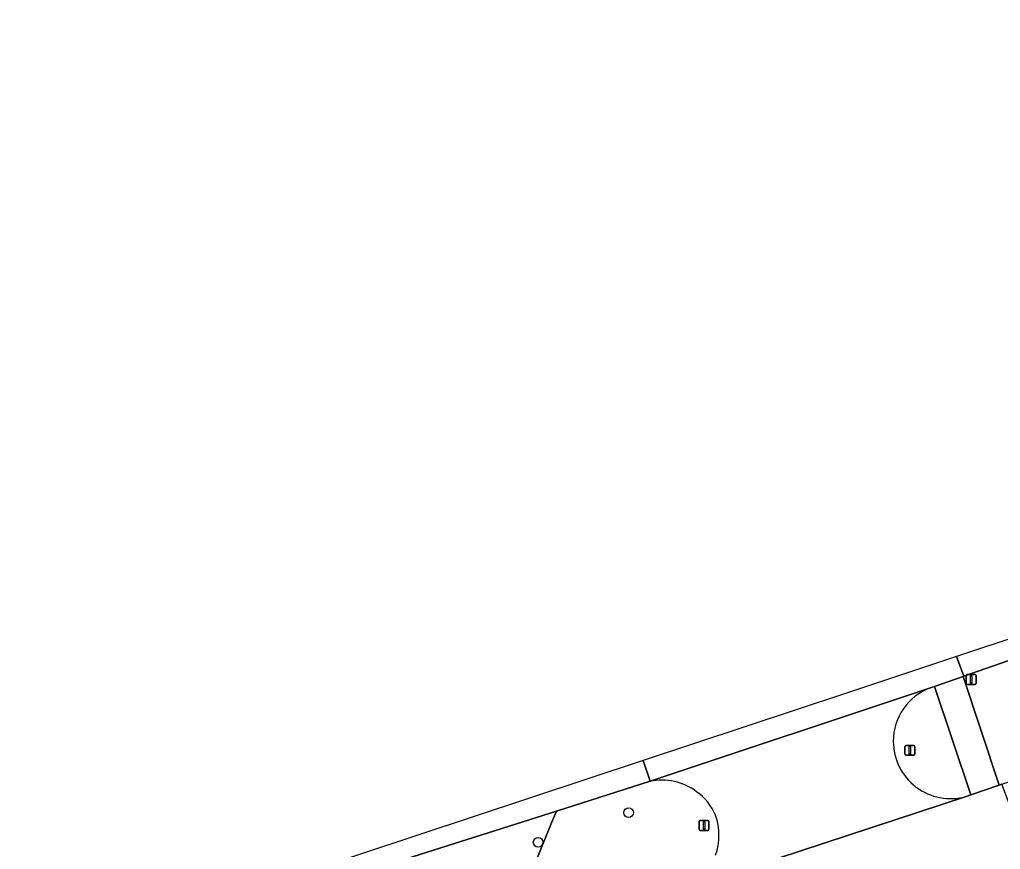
# Model space of a CAD drawing. Extents: x 162082 to 163401, y 388089 to 388636.
# Drawn here: x 162119.1 to 162218.4, y 388502.7 to 388586.7 of the extents above; entities that cross this region are included whole.
import ezdxf

# ---------------------------------------------------------------- set-up
doc = ezdxf.new("R2010")
doc.units = 0
for name, color, linetype in [('IMGEO_Berm_groen', 7, 'Continuous'), ('IMGEO_Boom', 7, 'Continuous'), ('IMGEO_Fietspad_open', 7, 'Continuous'), ('IMGEO_Lichtmast', 7, 'Continuous'), ('IMGEO_Rijbaan_regionaal_gesloten', 7, 'Continuous'), ('IMGEO_Verkeerseiland_open', 7, 'Continuous'), ('IMGEO_Verkeersregelinstallatiepaal', 7, 'Continuous')]:
    doc.layers.add(name, color=color, linetype=linetype)

msp = doc.modelspace()

# ---------------------------------------------------------------- linework, layer by layer
at = {"layer": 'IMGEO_Berm_groen'}
for points in [[(162233.109, 388525.624), (162233.582, 388526.841), (162214.702, 388520.241), (162214.631, 388520.216), (162218.255, 388509.195), (162218.53, 388509.288), (162228.005, 388512.485), (162228.477, 388513.699)], [(162168.161, 388493.65), (162172.94, 388505.371), (162173.435, 388506.586), (162152.7, 388500), (162125.209, 388490.852), (162119.403, 388488.96), (162119.574, 388488.142), (162119.595, 388488.041), (162121.418, 388478.225), (162121.508, 388477.815), (162121.67, 388477.082), (162167.664, 388492.43)]]:
    msp.add_lwpolyline(points, close=True, dxfattribs=at)
msp.add_lwpolyline([(162182.913, 388509.596), (162173.435, 388506.586), (162172.94, 388505.371), (162168.161, 388493.65), (162167.664, 388492.43), (162186.253, 388498.633)], dxfattribs=at)
for centre, radius, start, end in [((162184.088, 388503.745), 5.968, 53.52998, 101.35074), ((162184.262, 388503.874), 5.761, 23.40255, 54.16304), ((162183.61, 388504.121), 6.28, 341.22895, 18.96852)]:
    msp.add_arc(centre, radius, start, end, dxfattribs=at)
at = {"layer": 'IMGEO_Boom'}
for centre in [(162180.741, 388506.422), (162171.582, 388503.416)]:
    msp.add_circle(centre, 0.489, dxfattribs=at)
at = {"layer": 'IMGEO_Fietspad_open'}
msp.add_lwpolyline([(162214.631, 388520.216), (162211.718, 388519.211), (162215.415, 388508.212), (162218.255, 388509.195)], close=True, dxfattribs=at)
at = {"layer": 'IMGEO_Lichtmast'}
for p, q in [((162208.723, 388512.332), (162208.723, 388513.132)), ((162208.723, 388513.132), (162208.723, 388512.332)), ((162208.823, 388513.232), (162209.613, 388513.232)), ((162209.613, 388513.232), (162208.823, 388513.232)), ((162209.713, 388513.132), (162209.713, 388512.332)), ((162209.713, 388512.332), (162209.713, 388513.132)), ((162209.613, 388512.232), (162208.823, 388512.232)), ((162208.823, 388512.232), (162209.613, 388512.232)), ((162187.894, 388504.717), (162187.894, 388505.517)), ((162187.894, 388505.517), (162187.894, 388504.717)), ((162187.994, 388505.617), (162188.784, 388505.617)), ((162188.784, 388505.617), (162187.994, 388505.617)), ((162188.884, 388505.517), (162188.884, 388504.717)), ((162188.884, 388504.717), (162188.884, 388505.517)), ((162188.784, 388504.617), (162187.994, 388504.617)), ((162187.994, 388504.617), (162188.784, 388504.617))]:
    msp.add_line(p, q, dxfattribs=at)
for points in [[(162209.143, 388513.107), (162209.293, 388513.107), (162209.293, 388512.357), (162209.143, 388512.357), (162209.143, 388513.107)], [(162188.314, 388505.492), (162188.464, 388505.492), (162188.464, 388504.742), (162188.314, 388504.742), (162188.314, 388505.492)]]:
    msp.add_lwpolyline(points, dxfattribs=at)
for centre, start, end in [((162208.823, 388513.132), 90, 180), ((162208.823, 388513.132), 90, 180), ((162209.613, 388513.132), 0, 90), ((162209.613, 388513.132), 360, 90), ((162208.823, 388512.332), 180, 270), ((162208.823, 388512.332), 180, 270), ((162209.613, 388512.332), 270, 0), ((162209.613, 388512.332), 270, 0), ((162187.994, 388505.517), 90, 180), ((162187.994, 388505.517), 90, 180), ((162188.784, 388505.517), 0, 90), ((162188.784, 388505.517), 360, 90), ((162187.994, 388504.717), 180, 270), ((162187.994, 388504.717), 180, 270), ((162188.784, 388504.717), 270, 0), ((162188.784, 388504.717), 270, 0)]:
    msp.add_arc(centre, 0.1, start, end, dxfattribs=at)
at = {"layer": 'IMGEO_Rijbaan_regionaal_gesloten'}
for points in [[(162213.949, 388522.23), (162214.702, 388520.241), (162233.582, 388526.841), (162245.812, 388531.116), (162260.365, 388535.934), (162384.419, 388576.999), (162399.669, 388582.113), (162412.543, 388586.743), (162403.336, 388584.036), (162399.509, 388583.053), (162392.024, 388581.129), (162390.012, 388580.628)], [(162182.21, 388511.702), (162182.913, 388509.596), (162211.319, 388519.078), (162211.718, 388519.211), (162214.631, 388520.216), (162214.702, 388520.241), (162213.949, 388522.23), (162202.807, 388518.534)], [(162182.21, 388511.702), (162119.076, 388490.761), (162119.403, 388488.96), (162125.209, 388490.852), (162152.7, 388500), (162173.435, 388506.586), (162182.913, 388509.596)]]:
    msp.add_lwpolyline(points, close=True, dxfattribs=at)
for points in [[(162211.319, 388519.078), (162182.913, 388509.596)], [(162211.794, 388499.348), (162217.557, 388501.321), (162221.111, 388502.504), (162218.53, 388509.288), (162218.255, 388509.195), (162215.415, 388508.212), (162214.914, 388508.048), (162186.253, 388498.633), (162187.699, 388495.001), (162188.9, 388491.982), (162190.535, 388487.875), (162200.396, 388490.649)], [(162186.253, 388498.633), (162214.914, 388508.048)]]:
    msp.add_lwpolyline(points, dxfattribs=at)
for centre, radius, start, end in [((162213.356, 388513.641), 5.806, 110.54004, 179.99955), ((162213.354, 388513.639), 5.804, 179.97799, 285.58825), ((162184.088, 388503.745), 5.968, 53.52998, 101.35074), ((162184.262, 388503.874), 5.761, 23.40255, 54.16304), ((162183.61, 388504.121), 6.28, 341.22895, 18.96852)]:
    msp.add_arc(centre, radius, start, end, dxfattribs=at)
at = {"layer": 'IMGEO_Verkeerseiland_open'}
for points in [[(162211.718, 388519.211), (162211.319, 388519.078)], [(162214.914, 388508.048), (162215.415, 388508.212), (162211.718, 388519.211)]]:
    msp.add_lwpolyline(points, dxfattribs=at)
for centre, radius, start, end in [((162213.356, 388513.641), 5.806, 110.54004, 179.99955), ((162213.354, 388513.639), 5.804, 179.97799, 285.58825)]:
    msp.add_arc(centre, radius, start, end, dxfattribs=at)
at = {"layer": 'IMGEO_Verkeersregelinstallatiepaal'}
for p, q in [((162214.937, 388519.5), (162214.937, 388520.3)), ((162214.937, 388520.3), (162214.937, 388519.5)), ((162215.037, 388520.4), (162215.827, 388520.4)), ((162215.827, 388520.4), (162215.037, 388520.4)), ((162215.927, 388520.3), (162215.927, 388519.5)), ((162215.927, 388519.5), (162215.927, 388520.3)), ((162215.827, 388519.4), (162215.037, 388519.4)), ((162215.037, 388519.4), (162215.827, 388519.4))]:
    msp.add_line(p, q, dxfattribs=at)
msp.add_lwpolyline([(162215.357, 388520.275), (162215.507, 388520.275), (162215.507, 388519.525), (162215.357, 388519.525), (162215.357, 388520.275)], dxfattribs=at)
for centre, start, end in [((162215.037, 388520.3), 90, 180), ((162215.037, 388520.3), 90, 180), ((162215.827, 388520.3), 0, 90), ((162215.827, 388520.3), 360, 90), ((162215.037, 388519.5), 180, 270), ((162215.037, 388519.5), 180, 270), ((162215.827, 388519.5), 270, 0), ((162215.827, 388519.5), 270, 0)]:
    msp.add_arc(centre, 0.1, start, end, dxfattribs=at)

doc.saveas('drawing.dxf')
